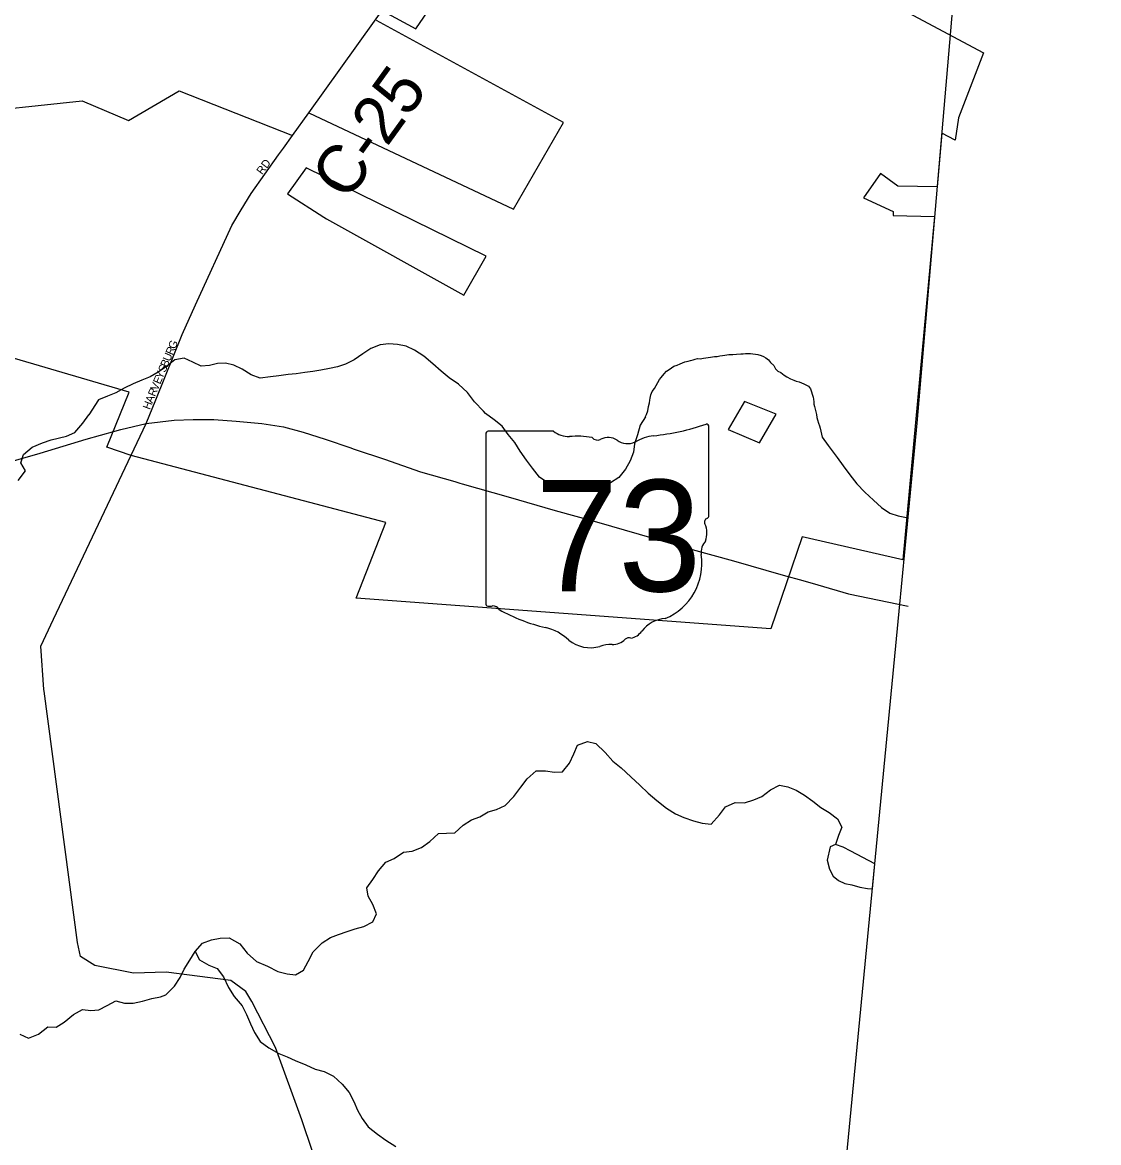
# Model space of a CAD drawing. Extents: x 0 to 1064, y 0 to 440.
# Drawn here: x 418.66 to 439.02, y 294.21 to 315.41 of the extents above; entities that cross this region are included whole.
import ezdxf

# ---------------------------------------------------------------- set-up
doc = ezdxf.new("R2010")
doc.units = 0
for name, color, linetype in [('GM_X_City_Street', 7, 'Continuous'), ('GM_X_City_Street_Text', 7, 'Continuous'), ('GM_X_Corporation', 7, 'Continuous'), ('GM_X_County', 7, 'Continuous'), ('GM_X_County_Road', 7, 'Continuous'), ('GM_X_County_Road_Text', 7, 'Continuous'), ('GM_X_Minor_Lake', 7, 'Continuous'), ('GM_X_Minor_River', 7, 'Continuous'), ('GM_X_State_Location', 7, 'Continuous'), ('GM_X_State_Route', 7, 'Continuous'), ('GM_X_State_Shield', 7, 'Continuous'), ('GM_X_Township', 7, 'Continuous')]:
    doc.layers.add(name, color=color, linetype=linetype)

msp = doc.modelspace()

# ---------------------------------------------------------------- linework, layer by layer
at = {"layer": 'GM_X_City_Street'}
for points in [[(421.187, 308.266), (421.684, 309.501), (421.941, 310.064), (422.623, 311.56), (422.8, 311.86), (422.989, 312.166), (423.511, 312.897)], [(419.935, 305.553), (421.005, 307.813), (421.187, 308.266)]]:
    msp.add_lwpolyline(points, dxfattribs=at)
at = {"layer": 'GM_X_Corporation'}
for points in [[(432.294, 317.266), (436.844, 314.832), (436.369, 313.599), (436.305, 313.175), (436.053, 313.307), (435.969, 312.294), (435.22, 312.307), (434.894, 312.544), (434.574, 312.087), (435.132, 311.827), (435.137, 311.755), (435.919, 311.732), (435.318, 305.235), (433.414, 305.668), (432.818, 303.927), (424.977, 304.512), (425.54, 305.945), (420.72, 307.213), (420.263, 307.365), (420.686, 308.41), (417.716, 309.28)], [(425.488, 315.618), (426.108, 315.283), (426.839, 316.354)], [(417.409, 313.672), (419.793, 313.921), (420.672, 313.547), (421.628, 314.111), (423.776, 313.267), (424.084, 313.698), (427.951, 311.871), (428.899, 313.514), (425.361, 315.44)]]:
    msp.add_lwpolyline(points, dxfattribs=at)
for points in [[(423.677, 312.164), (424.365, 311.723), (424.419, 311.692), (427.012, 310.245), (427.439, 310.985), (424.033, 312.656)], [(432.014, 307.705), (432.609, 307.452), (432.921, 307.992), (432.32, 308.235)]]:
    msp.add_lwpolyline(points, close=True, dxfattribs=at)
at = {"layer": 'GM_X_County'}
msp.add_lwpolyline([(439.02, 347.891), (435.582, 307.821), (435.24, 304.263), (434.071, 292.08), (433.032, 280.639), (431.927, 268.471), (431.642, 265.259), (429.974, 246.413), (429.955, 246.19), (429.119, 236.735), (428.169, 225.984), (427.748, 221.226), (426.54, 207.586)], dxfattribs=at)
at = {"layer": 'GM_X_County_Road'}
for points in [[(423.511, 312.897), (423.603, 313.026), (423.776, 313.267), (424.084, 313.698), (425.93, 316.279), (426.759, 317.495), (427.106, 318.113)], [(427.94, 292.214), (424.948, 292.332), (424.796, 292.416), (424.544, 292.878), (423.947, 294.636), (423.453, 296.009), (423.006, 296.878), (422.888, 297.068), (422.606, 297.273), (421.384, 297.431), (420.763, 297.41), (420.034, 297.556), (419.764, 297.731), (419.707, 297.994), (419.076, 302.749), (419.072, 302.78), (419.01, 303.6), (419.253, 304.112), (419.935, 305.553)]]:
    msp.add_lwpolyline(points, dxfattribs=at)
at = {"layer": 'GM_X_Minor_Lake'}
msp.add_line((434.745, 299.01), (434.79, 299.485), dxfattribs=at)
msp.add_lwpolyline([(434.79, 299.485), (434.334, 299.72), (434.19, 299.796), (434.045, 299.847), (433.941, 299.807), (433.888, 299.553), (433.933, 299.382), (433.997, 299.248), (434.098, 299.167), (434.218, 299.11), (434.351, 299.083), (434.502, 299.043), (434.647, 299.016), (434.745, 299.01)], dxfattribs=at)
at = {"layer": 'GM_X_Minor_River'}
for points in [[(427.388, 308.05), (427.217, 308.224), (427.086, 308.402), (426.912, 308.557), (426.738, 308.681), (426.582, 308.805), (426.426, 308.947), (426.258, 309.09), (426.083, 309.202), (425.926, 309.277), (425.762, 309.31), (425.598, 309.325), (425.428, 309.303), (425.257, 309.233), (425.103, 309.132), (424.937, 309.019), (424.778, 308.936), (424.626, 308.89), (424.473, 308.856), (424.308, 308.822), (424.156, 308.8), (424.004, 308.778), (423.845, 308.756), (423.693, 308.74), (423.517, 308.718), (423.358, 308.696), (423.163, 308.675), (422.988, 308.738), (422.819, 308.844), (422.663, 308.92), (422.505, 308.958), (422.353, 308.949), (422.2, 308.914), (422.048, 308.899), (421.885, 308.974), (421.722, 309.049), (421.546, 309.022), (421.392, 308.896), (421.232, 308.789), (421.079, 308.7), (420.926, 308.636), (420.761, 308.566), (420.589, 308.483), (420.43, 308.394), (420.271, 308.33), (420.106, 308.265), (419.921, 307.98)], [(430.447, 307.941), (430.45, 307.946), (430.469, 307.988), (430.494, 308.055), (430.507, 308.14), (430.527, 308.206), (430.534, 308.255), (430.54, 308.297), (430.553, 308.358), (430.579, 308.424), (430.622, 308.478), (430.654, 308.533), (430.685, 308.593), (430.716, 308.647), (430.747, 308.689), (430.803, 308.755), (430.846, 308.803), (430.896, 308.839), (430.939, 308.869), (430.988, 308.898), (431.049, 308.922), (431.104, 308.945), (431.147, 308.963), (431.196, 308.98), (431.257, 308.997), (431.3, 309.009), (431.349, 309.02), (431.392, 309.032), (431.434, 309.043), (431.483, 309.042), (431.55, 309.054), (431.593, 309.059), (431.636, 309.064), (431.678, 309.07), (431.758, 309.081), (431.806, 309.086), (431.855, 309.097), (431.904, 309.103), (431.953, 309.108), (432.026, 309.119), (432.099, 309.124), (432.172, 309.129), (432.252, 309.134), (432.3, 309.133), (432.343, 309.139), (432.386, 309.138), (432.434, 309.143), (432.483, 309.136), (432.531, 309.13), (432.574, 309.123), (432.641, 309.104), (432.683, 309.085), (432.725, 309.06), (432.779, 309.022), (432.815, 308.967), (432.875, 308.911), (432.911, 308.85), (432.953, 308.807), (433.007, 308.782), (433.073, 308.732), (433.121, 308.701), (433.194, 308.663), (433.254, 308.638), (433.303, 308.619), (433.357, 308.606), (433.4, 308.587), (433.442, 308.568), (433.484, 308.549), (433.533, 308.524), (433.574, 308.469), (433.592, 308.414), (433.603, 308.371), (433.621, 308.316), (433.626, 308.274), (433.631, 308.225), (433.637, 308.182), (433.648, 308.139), (433.66, 308.085), (433.671, 308.036), (433.683, 307.987), (433.688, 307.932), (433.705, 307.883), (433.723, 307.822), (433.74, 307.773), (433.752, 307.725)], [(430.447, 307.941), (430.347, 307.783), (430.301, 307.602), (430.243, 307.433), (430.221, 307.27), (430.163, 307.107), (430.069, 306.951), (429.945, 306.796), (429.785, 306.69), (429.62, 306.645), (429.456, 306.624), (429.299, 306.615), (429.123, 306.612), (428.935, 306.616), (428.772, 306.644), (428.603, 306.69), (428.448, 306.802), (428.312, 306.969), (428.2, 307.123), (428.082, 307.295), (427.976, 307.455), (427.852, 307.61), (427.74, 307.764), (427.585, 307.888), (427.424, 308.007), (427.388, 308.05)], [(418.584, 306.739), (418.72, 306.919), (418.637, 307.072), (418.682, 307.229), (418.848, 307.366), (419.044, 307.448), (419.209, 307.506), (419.495, 307.574), (419.654, 307.645), (419.809, 307.824), (419.921, 307.98), (419.921, 307.979)], [(433.752, 307.725), (433.791, 307.555), (433.903, 307.401), (434.075, 307.172), (434.186, 307.012), (434.316, 306.846), (434.446, 306.673), (434.601, 306.518), (434.761, 306.363), (434.916, 306.227), (435.071, 306.12), (435.228, 306.069), (435.419, 306.028)], [(421.377, 297), (421.54, 297.166), (421.646, 297.328), (421.722, 297.49), (421.828, 297.658), (421.929, 297.826), (422.072, 297.981), (422.243, 298.044), (422.407, 298.077), (422.577, 298.08), (422.774, 297.967), (422.916, 297.794), (423.089, 297.632), (423.299, 297.543), (423.497, 297.442), (423.672, 297.402), (423.829, 297.38), (423.983, 297.468), (424.071, 297.636), (424.165, 297.817), (424.333, 297.989), (424.492, 298.089), (424.645, 298.147), (424.804, 298.204), (424.956, 298.249), (425.121, 298.295), (425.292, 298.382), (425.362, 298.539), (425.293, 298.71), (425.205, 298.87), (425.178, 299.028), (425.291, 299.183), (425.397, 299.351), (425.54, 299.512), (425.693, 299.582), (425.871, 299.706), (426.035, 299.72), (426.212, 299.79), (426.372, 299.902), (426.533, 300.056), (426.685, 300.065), (426.842, 300.068), (427.003, 300.216), (427.157, 300.316), (427.316, 300.374), (427.475, 300.468), (427.634, 300.513), (427.793, 300.589), (427.96, 300.755), (428.091, 300.935), (428.209, 301.09), (428.382, 301.244), (428.558, 301.241), (428.727, 301.219), (428.879, 301.222), (429.015, 301.389), (429.092, 301.563), (429.162, 301.726), (429.351, 301.795), (429.508, 301.761), (429.686, 301.588), (429.835, 301.427), (429.99, 301.302), (430.174, 301.129), (430.341, 300.973), (430.501, 300.818), (430.662, 300.682), (430.847, 300.538), (431.02, 300.431), (431.177, 300.361), (431.357, 300.297), (431.52, 300.251), (431.695, 300.236), (431.85, 300.408), (431.963, 300.564), (432.146, 300.645), (432.322, 300.635), (432.499, 300.692), (432.652, 300.756), (432.812, 300.88), (432.983, 300.974), (433.14, 300.94), (433.303, 300.876), (433.458, 300.782), (433.614, 300.67), (433.769, 300.551), (433.924, 300.451), (434.08, 300.332), (434.161, 300.179), (434.103, 300.016), (434.045, 299.847)], [(421.929, 297.826), (422.011, 297.667), (422.19, 297.566), (422.347, 297.502), (422.465, 297.342), (422.563, 297.139), (422.669, 296.973), (422.823, 296.794), (422.904, 296.629), (422.98, 296.457), (423.055, 296.292), (423.161, 296.12), (423.328, 296.001), (423.514, 295.894), (423.67, 295.83), (423.826, 295.76), (424.025, 295.677), (424.199, 295.595), (424.373, 295.549), (424.548, 295.466), (424.714, 295.311), (424.844, 295.156), (424.932, 294.985), (425.001, 294.819), (425.089, 294.66), (425.207, 294.506), (425.38, 294.363), (425.541, 294.25), (425.726, 294.131)], [(418.615, 296.261), (418.778, 296.186), (418.967, 296.261), (419.145, 296.398), (419.303, 296.39), (419.456, 296.484), (419.629, 296.633), (419.8, 296.728), (419.958, 296.707), (420.11, 296.717), (420.269, 296.799), (420.428, 296.888), (420.592, 296.843), (420.762, 296.846), (420.938, 296.886), (421.115, 296.932), (421.274, 296.966), (421.377, 297)]]:
    msp.add_lwpolyline(points, dxfattribs=at)
at = {"layer": 'GM_X_State_Route'}
for points in [[(420.415, 307.673), (420.524, 307.703), (421.005, 307.813), (421.535, 307.879), (421.895, 307.891), (422.283, 307.893), (422.706, 307.859), (423.195, 307.817), (423.605, 307.752), (423.972, 307.652), (424.393, 307.521), (424.876, 307.354), (424.922, 307.338), (424.959, 307.326)], [(416.544, 306.688), (416.664, 306.71), (417.138, 306.778), (417.711, 306.893), (418.316, 307.057), (419.003, 307.256), (419.872, 307.52), (420.415, 307.673)], [(424.959, 307.326), (425.516, 307.142), (426.195, 306.901), (426.844, 306.716), (426.938, 306.689)], [(426.938, 306.689), (426.983, 306.676), (427.855, 306.425), (428.739, 306.167), (429.521, 305.954), (430.333, 305.722), (431.265, 305.451), (432.113, 305.218), (433.057, 304.947), (433.423, 304.843), (433.709, 304.761)], [(433.709, 304.761), (434.29, 304.595), (435.42, 304.357)]]:
    msp.add_lwpolyline(points, dxfattribs=at)
at = {"layer": 'GM_X_State_Shield'}
for p, q in [((427.43, 307.615), (427.43, 304.413)), ((428.707, 307.67), (427.472, 307.67)), ((431.649, 306.075), (431.649, 307.749)), ((431.649, 306.075), (431.649, 306.075))]:
    msp.add_line(p, q, dxfattribs=at)
for centre, radius, start, end in [((427.479, 307.622), 0.0489, 98.1301, 188.1301), ((429.002, 308.042), 0.474, 231.6195, 271.1119), ((430.146, 312.035), 4.474, 275.8445, 288.9065), ((431.602, 307.756), 0.047, 351.8621, 97.738), ((429.159, 305.873), 1.702, 80.4867, 94.9883), ((429.545, 307.638), 0.137, 219.7921, 297.1024), ((429.746, 307.268), 0.284, 54.4667, 119.1411), ((430.113, 307.776), 0.342, 233.8562, 294.8282), ((430.717, 306.692), 0.9, 97.3462, 120.7689), ((431.638, 305.952), 0.0727, 107.944, 210.337), ((431.176, 305.74), 0.436, 340.033, 23.6496), ((431.599, 306.068), 0.0503, 289.6038, 7.7341), ((431.817, 305.374), 0.317, 136.8065, 186.9296), ((430.397, 305.16), 1.119, 292.3089, 8.9858), ((427.479, 304.406), 0.0493, 171.9584, 258.3066), ((427.487, 304.734), 0.376, 267.339, 280.6039), ((427.564, 304.228), 0.136, 29.7484, 93.2717), ((429.277, 307.105), 3.231, 240.4129, 257.1985), ((430.869, 303.514), 0.613, 94.4031, 142.5768), ((428.313, 302.975), 1.011, 47.1842, 75.836), ((430.092, 304.103), 0.362, 282.8732, 323.2771), ((429.407, 304.213), 0.641, 230.7004, 286.2918), ((429.777, 303.105), 0.527, 85.6951, 111.2099), ((429.824, 303.973), 0.342, 268.777, 315.5493), ((430.133, 303.663), 0.0962, 65.7517, 132.6484)]:
    msp.add_arc(centre, radius, start, end, dxfattribs=at)
at = {"layer": 'GM_X_Township'}
msp.add_lwpolyline([(439.02, 347.891), (435.582, 307.821), (435.24, 304.263), (434.071, 292.08), (433.032, 280.639), (431.927, 268.471), (431.642, 265.259), (429.974, 246.413), (429.955, 246.19), (426.139, 244.982), (425.854, 245.05), (398.964, 251.526), (398.19, 251.712), (376.117, 257.024)], dxfattribs=at)

# ---------------------------------------------------------------- texts
at = {"layer": 'GM_X_City_Street_Text'}
for s, height, rotation, p in [('RD', 0.1515, 53.7411, (423.2, 312.513)), ('G', 0.152, 66.9851, (421.551, 309.21)), ('U', 0.152, 66.9564, (421.452, 308.977)), ('R', 0.152, 66.9934, (421.504, 309.099)), ('S', 0.152, 67.0015, (421.363, 308.768)), ('B', 0.152, 66.9672, (421.405, 308.866)), ('E', 0.152, 66.9556, (421.269, 308.547)), ('Y', 0.152, 66.9709, (421.311, 308.645)), ('R', 0.152, 67.2064, (421.171, 308.314)), ('V', 0.152, 66.9851, (421.217, 308.424)), ('A', 0.152, 68.6126, (421.123, 308.191)), ('H', 0.152, 69.3877, (421.076, 308.066))]:
    msp.add_text(s, height=height, rotation=rotation, dxfattribs=at).set_placement(p)
at = {"layer": 'GM_X_County_Road_Text'}
msp.add_text('C-25', height=0.9091, rotation=54.2233, dxfattribs=at).set_placement((424.809, 311.997))
at = {"layer": 'GM_X_State_Location'}
for s in ['s', 'r']:
    msp.add_text(s, height=0.00303, dxfattribs=at).set_placement((429.492, 305.801))
msp.add_text('73', height=0.00303, rotation=0, dxfattribs=at).set_placement((428.729, 305.581))
at = {"layer": 'GM_X_State_Shield'}
msp.add_text('73', height=2.1094, dxfattribs=at).set_placement((428.367, 304.639))

doc.saveas('drawing.dxf')
